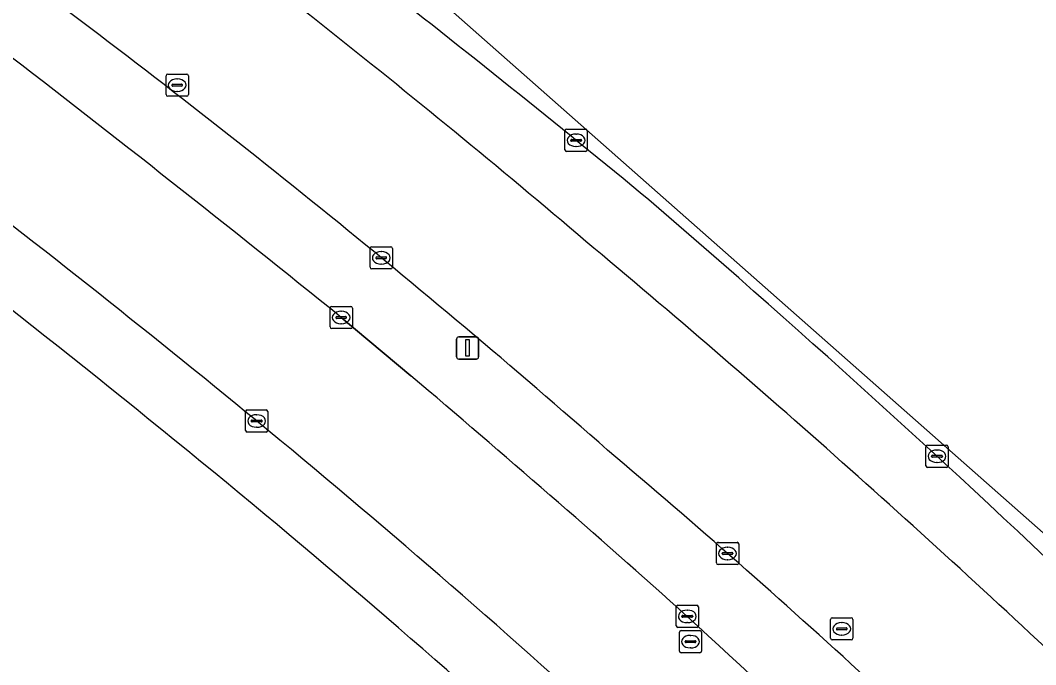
# Model space of a CAD drawing. Extents: x 161477 to 163040, y 383680 to 384871.
# Drawn here: x 162552.03 to 162597.71, y 384676.27 to 384705.25 of the extents above; entities that cross this region are included whole.
import ezdxf

# ---------------------------------------------------------------- set-up
doc = ezdxf.new("R2010")
doc.units = 0
for name, color, linetype in [('IMGEO_Berm_groen', 7, 'Continuous'), ('IMGEO_Groenvoorziening', 7, 'Continuous'), ('IMGEO_Kolk', 7, 'Continuous'), ('IMGEO_Lichtmast', 7, 'Continuous'), ('IMGEO_Rijbaan_lokaal_open', 7, 'Continuous'), ('IMGEO_Rijbaan_regionaal_gesloten', 7, 'Continuous'), ('IMGEO_Rioolput', 7, 'Continuous'), ('IMGEO_Voetpad_open', 7, 'Continuous')]:
    doc.layers.add(name, color=color, linetype=linetype)

msp = doc.modelspace()

# ---------------------------------------------------------------- linework, layer by layer
at = {"layer": 'IMGEO_Berm_groen'}
msp.add_lwpolyline([(162566.469, 384691.883), (162569.598, 384689.263)], dxfattribs=at)
for centre, radius, start, end in [((162227.373, 384269.353), 554.613, 50.47875, 53.79291), ((162292.355, 384359.818), 440.281, 49.64016, 53.64966), ((162304.466, 384373.705), 415.387, 48.73187, 53.38979), ((162074.161, 384083.121), 782.917, 51.037401, 52.466168), ((162243.472, 384305.536), 516.566, 46.13534, 49.30216), ((162258.158, 384313.187), 497.976, 46.61327, 50.11653), ((162220.425, 384275.283), 541.572, 48.10967, 49.85392), ((162333.812, 384396.333), 379.09, 45.10988, 49.8099), ((162214.379, 384278.338), 543.375, 45.25048, 47.42001)]:
    msp.add_arc(centre, radius, start, end, dxfattribs=at)
at = {"layer": 'IMGEO_Groenvoorziening'}
for centre, radius, start, end in [((162216.385, 384265.269), 542.854, 50.31488, 52.84423), ((162305.13, 384373.225), 403.104, 46.95993, 50.22356)]:
    msp.add_arc(centre, radius, start, end, dxfattribs=at)
at = {"layer": 'IMGEO_Kolk'}
for p, q in [((162576.534, 384699.427), (162576.534, 384700.279)), ((162576.609, 384700.353), (162577.461, 384700.353)), ((162577.022, 384700.133), (162577.047, 384700.133)), ((162577.535, 384700.279), (162577.535, 384699.427)), ((162576.793, 384699.847), (162576.793, 384699.859)), ((162577.231, 384699.81), (162576.833, 384699.81)), ((162576.836, 384699.896), (162577.234, 384699.896)), ((162577.277, 384699.859), (162577.277, 384699.847)), ((162577.461, 384699.353), (162576.609, 384699.353)), ((162577.045, 384699.573), (162577.02, 384699.573)), ((162567.845, 384695.066), (162568.697, 384695.066)), ((162567.77, 384694.14), (162567.77, 384694.992)), ((162568.072, 384694.609), (162568.47, 384694.609)), ((162568.258, 384694.846), (162568.283, 384694.846)), ((162568.771, 384694.992), (162568.771, 384694.14)), ((162568.029, 384694.56), (162568.029, 384694.572)), ((162568.467, 384694.523), (162568.069, 384694.523)), ((162568.281, 384694.286), (162568.256, 384694.286)), ((162568.513, 384694.572), (162568.513, 384694.56)), ((162568.697, 384694.066), (162567.845, 384694.066)), ((162566.043, 384692.383), (162566.895, 384692.383)), ((162565.968, 384691.457), (162565.968, 384692.309)), ((162566.227, 384691.877), (162566.227, 384691.889)), ((162566.27, 384691.926), (162566.668, 384691.926)), ((162566.456, 384692.163), (162566.481, 384692.163)), ((162566.711, 384691.889), (162566.711, 384691.877)), ((162566.969, 384692.309), (162566.969, 384691.457)), ((162566.665, 384691.84), (162566.267, 384691.84)), ((162566.479, 384691.603), (162566.454, 384691.603)), ((162566.895, 384691.383), (162566.043, 384691.383)), ((162562.165, 384686.803), (162562.165, 384687.655)), ((162562.24, 384687.729), (162563.092, 384687.729)), ((162562.653, 384687.509), (162562.678, 384687.509)), ((162563.166, 384687.655), (162563.166, 384686.803)), ((162562.424, 384687.223), (162562.424, 384687.235)), ((162562.862, 384687.186), (162562.464, 384687.186)), ((162562.467, 384687.272), (162562.865, 384687.272)), ((162562.676, 384686.949), (162562.651, 384686.949)), ((162562.908, 384687.235), (162562.908, 384687.223)), ((162563.092, 384686.729), (162562.24, 384686.729)), ((162592.768, 384685.217), (162592.768, 384686.069)), ((162592.843, 384686.143), (162593.695, 384686.143)), ((162593.769, 384686.069), (162593.769, 384685.217)), ((162593.027, 384685.637), (162593.027, 384685.649)), ((162593.465, 384685.6), (162593.067, 384685.6)), ((162593.07, 384685.686), (162593.468, 384685.686)), ((162593.256, 384685.923), (162593.281, 384685.923)), ((162593.511, 384685.649), (162593.511, 384685.637)), ((162593.695, 384685.143), (162592.843, 384685.143)), ((162593.279, 384685.363), (162593.254, 384685.363)), ((162583.347, 384680.846), (162583.347, 384681.698)), ((162583.422, 384681.772), (162584.274, 384681.772)), ((162583.835, 384681.552), (162583.86, 384681.552)), ((162584.348, 384681.698), (162584.348, 384680.846)), ((162583.606, 384681.266), (162583.606, 384681.278)), ((162584.044, 384681.229), (162583.646, 384681.229)), ((162583.649, 384681.315), (162584.047, 384681.315)), ((162583.858, 384680.992), (162583.833, 384680.992)), ((162584.09, 384681.278), (162584.09, 384681.266)), ((162584.274, 384680.772), (162583.422, 384680.772)), ((162581.536, 384678.017), (162581.536, 384678.869)), ((162581.611, 384678.943), (162582.463, 384678.943)), ((162582.024, 384678.723), (162582.049, 384678.723)), ((162582.537, 384678.869), (162582.537, 384678.017)), ((162581.795, 384678.437), (162581.795, 384678.449)), ((162582.233, 384678.4), (162581.835, 384678.4)), ((162581.838, 384678.486), (162582.236, 384678.486)), ((162582.279, 384678.449), (162582.279, 384678.437)), ((162582.463, 384677.943), (162581.611, 384677.943)), ((162582.047, 384678.163), (162582.022, 384678.163))]:
    msp.add_line(p, q, dxfattribs=at)
for points in [[(162576.534, 384699.427), (162576.534, 384700.279)], [(162576.609, 384700.353), (162577.461, 384700.353)], [(162577.535, 384700.279), (162577.535, 384699.427)], [(162577.461, 384699.353), (162576.609, 384699.353)], [(162567.845, 384695.066), (162568.697, 384695.066)], [(162567.77, 384694.14), (162567.77, 384694.992)], [(162568.771, 384694.992), (162568.771, 384694.14)], [(162568.697, 384694.066), (162567.845, 384694.066)], [(162566.043, 384692.383), (162566.895, 384692.383)], [(162565.968, 384691.457), (162565.968, 384692.309)], [(162566.969, 384692.309), (162566.969, 384691.457)], [(162566.895, 384691.383), (162566.043, 384691.383)], [(162562.165, 384686.803), (162562.165, 384687.655)], [(162562.24, 384687.729), (162563.092, 384687.729)], [(162563.166, 384687.655), (162563.166, 384686.803)], [(162563.092, 384686.729), (162562.24, 384686.729)], [(162592.768, 384685.217), (162592.768, 384686.069)], [(162592.843, 384686.143), (162593.695, 384686.143)], [(162593.769, 384686.069), (162593.769, 384685.217)], [(162593.695, 384685.143), (162592.843, 384685.143)], [(162583.347, 384680.846), (162583.347, 384681.698)], [(162583.422, 384681.772), (162584.274, 384681.772)], [(162584.348, 384681.698), (162584.348, 384680.846)], [(162584.274, 384680.772), (162583.422, 384680.772)], [(162581.536, 384678.017), (162581.536, 384678.869)], [(162581.611, 384678.943), (162582.463, 384678.943)], [(162582.537, 384678.869), (162582.537, 384678.017)], [(162582.463, 384677.943), (162581.611, 384677.943)]]:
    msp.add_lwpolyline(points, dxfattribs=at)
for centre, radius, start, end in [((162576.611, 384700.277), 0.0765, 91.552, 178.448), ((162576.611, 384700.277), 0.0765, 91.552, 178.448), ((162577.459, 384700.277), 0.0765, 1.552, 88.448), ((162577.459, 384700.277), 0.0765, 1.552, 88.448), ((162576.833, 384699.856), 0.0403, 85.8775, 175.7526), ((162576.83, 384699.846), 0.0366, 178.938, 274.7102), ((162577.234, 384699.853), 0.043, 264.8664, 352.4533), ((162577.238, 384699.858), 0.0386, 1.7309, 96.639), ((162576.611, 384699.429), 0.0765, 181.552, 268.448), ((162576.611, 384699.429), 0.0765, 181.552, 268.448), ((162577.459, 384699.429), 0.0765, 271.552, 358.448), ((162577.459, 384699.429), 0.0765, 271.552, 358.448), ((162567.847, 384694.99), 0.0765, 91.552, 178.448), ((162567.847, 384694.99), 0.0765, 91.552, 178.448), ((162568.695, 384694.99), 0.0765, 1.552, 88.448), ((162568.695, 384694.99), 0.0765, 1.552, 88.448), ((162568.069, 384694.569), 0.0403, 85.8775, 175.7526), ((162568.474, 384694.571), 0.0386, 1.7309, 96.639), ((162568.066, 384694.559), 0.0366, 178.938, 274.7102), ((162568.47, 384694.566), 0.043, 264.8664, 352.4533), ((162567.847, 384694.142), 0.0765, 181.552, 268.448), ((162567.847, 384694.142), 0.0765, 181.552, 268.448), ((162568.695, 384694.142), 0.0765, 271.552, 358.448), ((162568.695, 384694.142), 0.0765, 271.552, 358.448), ((162566.045, 384692.307), 0.0765, 91.552, 178.448), ((162566.045, 384692.307), 0.0765, 91.552, 178.448), ((162566.893, 384692.307), 0.0765, 1.552, 88.448), ((162566.893, 384692.307), 0.0765, 1.552, 88.448), ((162566.267, 384691.886), 0.0403, 85.8775, 175.7526), ((162566.264, 384691.876), 0.0366, 178.938, 274.7102), ((162566.668, 384691.883), 0.043, 264.8664, 352.4533), ((162566.672, 384691.888), 0.0386, 1.7309, 96.639), ((162566.045, 384691.459), 0.0765, 181.552, 268.448), ((162566.045, 384691.459), 0.0765, 181.552, 268.448), ((162566.893, 384691.459), 0.0765, 271.552, 358.448), ((162566.893, 384691.459), 0.0765, 271.552, 358.448), ((162562.242, 384687.653), 0.0765, 91.552, 178.448), ((162562.242, 384687.653), 0.0765, 91.552, 178.448), ((162563.09, 384687.653), 0.0765, 1.552, 88.448), ((162563.09, 384687.653), 0.0765, 1.552, 88.448), ((162562.464, 384687.232), 0.0403, 85.8775, 175.7526), ((162562.461, 384687.222), 0.0366, 178.938, 274.7102), ((162562.865, 384687.229), 0.043, 264.8664, 352.4533), ((162562.869, 384687.234), 0.0386, 1.7309, 96.639), ((162562.242, 384686.805), 0.0765, 181.552, 268.448), ((162562.242, 384686.805), 0.0765, 181.552, 268.448), ((162563.09, 384686.805), 0.0765, 271.552, 358.448), ((162563.09, 384686.805), 0.0765, 271.552, 358.448), ((162592.845, 384686.067), 0.0765, 91.552, 178.448), ((162592.845, 384686.067), 0.0765, 91.552, 178.448), ((162593.693, 384686.067), 0.0765, 1.552, 88.448), ((162593.693, 384686.067), 0.0765, 1.552, 88.448), ((162593.067, 384685.646), 0.0403, 85.8775, 175.7526), ((162593.064, 384685.636), 0.0366, 178.938, 274.7102), ((162593.468, 384685.643), 0.043, 264.8664, 352.4533), ((162593.472, 384685.648), 0.0386, 1.7309, 96.639), ((162592.845, 384685.219), 0.0765, 181.552, 268.448), ((162592.845, 384685.219), 0.0765, 181.552, 268.448), ((162593.693, 384685.219), 0.0765, 271.552, 358.448), ((162593.693, 384685.219), 0.0765, 271.552, 358.448), ((162583.424, 384681.696), 0.0765, 91.552, 178.448), ((162583.424, 384681.696), 0.0765, 91.552, 178.448), ((162584.272, 384681.696), 0.0765, 1.552, 88.448), ((162584.272, 384681.696), 0.0765, 1.552, 88.448), ((162583.646, 384681.275), 0.0403, 85.8775, 175.7526), ((162583.643, 384681.265), 0.0366, 178.938, 274.7102), ((162584.047, 384681.272), 0.043, 264.8664, 352.4533), ((162584.051, 384681.277), 0.0386, 1.7309, 96.639), ((162583.424, 384680.848), 0.0765, 181.552, 268.448), ((162583.424, 384680.848), 0.0765, 181.552, 268.448), ((162584.272, 384680.848), 0.0765, 271.552, 358.448), ((162584.272, 384680.848), 0.0765, 271.552, 358.448), ((162581.613, 384678.867), 0.0765, 91.552, 178.448), ((162581.613, 384678.867), 0.0765, 91.552, 178.448), ((162582.461, 384678.867), 0.0765, 1.552, 88.448), ((162582.461, 384678.867), 0.0765, 1.552, 88.448), ((162581.835, 384678.446), 0.0403, 85.8775, 175.7526), ((162581.832, 384678.436), 0.0366, 178.938, 274.7102), ((162582.236, 384678.443), 0.043, 264.8664, 352.4533), ((162582.24, 384678.448), 0.0386, 1.7309, 96.639), ((162581.613, 384678.019), 0.0765, 181.552, 268.448), ((162581.613, 384678.019), 0.0765, 181.552, 268.448), ((162582.461, 384678.019), 0.0765, 271.552, 358.448), ((162582.461, 384678.019), 0.0765, 271.552, 358.448)]:
    msp.add_arc(centre, radius, start, end, dxfattribs=at)
for centre, major_axis, ratio, start_param, end_param in [((162577.021, 384699.853), (-0.387, 0.002), 0.722429, 4.712389, 7.853982), ((162577.046, 384699.853), (-0.39, 0.002), 0.717154, 1.570796, 4.712389), ((162568.257, 384694.566), (-0.387, 0.002), 0.722429, 4.712389, 7.853982), ((162568.282, 384694.566), (-0.39, 0.002), 0.717154, 1.570796, 4.712389), ((162566.455, 384691.883), (-0.387, 0.002), 0.722429, 4.712389, 7.853982), ((162566.48, 384691.883), (-0.39, 0.002), 0.717154, 1.570796, 4.712389), ((162562.652, 384687.229), (-0.387, 0.002), 0.722429, 4.712389, 7.853982), ((162562.677, 384687.229), (-0.39, 0.002), 0.717154, 1.570796, 4.712389), ((162593.255, 384685.643), (-0.387, 0.002), 0.722429, 4.712389, 7.853982), ((162593.28, 384685.643), (-0.39, 0.002), 0.717154, 1.570796, 4.712389), ((162583.834, 384681.272), (-0.387, 0.002), 0.722429, 4.712389, 7.853982), ((162583.859, 384681.272), (-0.39, 0.002), 0.717154, 1.570796, 4.712389), ((162582.023, 384678.443), (-0.387, 0.002), 0.722429, 4.712389, 7.853982), ((162582.048, 384678.443), (-0.39, 0.002), 0.717154, 1.570796, 4.712389)]:
    msp.add_ellipse(centre, major_axis=major_axis, ratio=ratio, start_param=start_param, end_param=end_param, dxfattribs=at)
at = {"layer": 'IMGEO_Lichtmast'}
for p, q in [((162571.761, 384691.013), (162572.551, 384691.013)), ((162572.551, 384691.013), (162571.761, 384691.013)), ((162571.661, 384690.113), (162571.661, 384690.913)), ((162571.661, 384690.913), (162571.661, 384690.113)), ((162572.651, 384690.913), (162572.651, 384690.113)), ((162572.651, 384690.113), (162572.651, 384690.913)), ((162572.551, 384690.013), (162571.761, 384690.013)), ((162571.761, 384690.013), (162572.551, 384690.013))]:
    msp.add_line(p, q, dxfattribs=at)
msp.add_lwpolyline([(162572.081, 384690.888), (162572.231, 384690.888), (162572.231, 384690.138), (162572.081, 384690.138), (162572.081, 384690.888)], dxfattribs=at)
for centre, start, end in [((162571.761, 384690.913), 90, 180), ((162571.761, 384690.913), 90, 180), ((162572.551, 384690.913), 0, 90), ((162572.551, 384690.913), 360, 90), ((162571.761, 384690.113), 180, 270), ((162571.761, 384690.113), 180, 270), ((162572.551, 384690.113), 270, 0), ((162572.551, 384690.113), 270, 0)]:
    msp.add_arc(centre, 0.1, start, end, dxfattribs=at)
at = {"layer": 'IMGEO_Rijbaan_lokaal_open'}
msp.add_lwpolyline([(162569.598, 384689.263), (162566.469, 384691.883)], dxfattribs=at)
for centre, radius, start, end in [((162074.161, 384083.121), 782.917, 51.037401, 52.466168), ((162241.976, 384297.064), 505.046, 50.58209, 52.80104), ((162220.425, 384275.283), 541.572, 48.10967, 49.85392), ((162298.928, 384366.286), 415.406, 47.61293, 50.58801), ((162214.379, 384278.338), 543.375, 45.25048, 47.42001)]:
    msp.add_arc(centre, radius, start, end, dxfattribs=at)
at = {"layer": 'IMGEO_Rijbaan_regionaal_gesloten'}
msp.add_lwpolyline([(162629.086, 384651.951), (162623.61, 384658.183), (162604.045, 384676.904), (162560.661, 384715.197), (162495.159, 384757.46), (162440.149, 384784.123), (162434.087, 384786.412), (162433.188, 384785.107)], dxfattribs=at)
for centre, radius, start, end in [((162227.373, 384269.353), 554.613, 50.47875, 53.79291), ((162292.355, 384359.818), 440.281, 49.64016, 53.64966), ((162304.466, 384373.705), 415.387, 48.73187, 53.38979), ((162243.472, 384305.536), 516.566, 46.13534, 49.30216), ((162258.158, 384313.187), 497.976, 46.61327, 50.11653), ((162333.812, 384396.333), 379.09, 45.10988, 49.8099)]:
    msp.add_arc(centre, radius, start, end, dxfattribs=at)
at = {"layer": 'IMGEO_Rioolput'}
for p, q in [((162558.666, 384702.833), (162559.518, 384702.833)), ((162558.591, 384701.907), (162558.591, 384702.759)), ((162558.893, 384702.376), (162559.291, 384702.376)), ((162559.079, 384702.613), (162559.104, 384702.613)), ((162559.592, 384702.759), (162559.592, 384701.907)), ((162558.85, 384702.327), (162558.85, 384702.339)), ((162559.288, 384702.29), (162558.89, 384702.29)), ((162559.102, 384702.053), (162559.077, 384702.053)), ((162559.334, 384702.339), (162559.334, 384702.327)), ((162559.518, 384701.833), (162558.666, 384701.833)), ((162588.484, 384677.457), (162588.484, 384678.309)), ((162588.559, 384678.383), (162589.411, 384678.383)), ((162589.485, 384678.309), (162589.485, 384677.457)), ((162581.68, 384676.879), (162581.68, 384677.731)), ((162581.755, 384677.805), (162582.607, 384677.805)), ((162582.681, 384677.731), (162582.681, 384676.879)), ((162588.743, 384677.877), (162588.743, 384677.889)), ((162589.181, 384677.84), (162588.783, 384677.84)), ((162588.786, 384677.926), (162589.184, 384677.926)), ((162588.972, 384678.163), (162588.997, 384678.163)), ((162589.227, 384677.889), (162589.227, 384677.877)), ((162581.939, 384677.299), (162581.939, 384677.311)), ((162582.377, 384677.262), (162581.979, 384677.262)), ((162581.982, 384677.348), (162582.38, 384677.348)), ((162582.168, 384677.585), (162582.193, 384677.585)), ((162582.423, 384677.311), (162582.423, 384677.299)), ((162589.411, 384677.383), (162588.559, 384677.383)), ((162588.995, 384677.603), (162588.97, 384677.603)), ((162582.607, 384676.805), (162581.755, 384676.805)), ((162582.191, 384677.025), (162582.166, 384677.025))]:
    msp.add_line(p, q, dxfattribs=at)
for points in [[(162558.666, 384702.833), (162559.518, 384702.833)], [(162558.591, 384701.907), (162558.591, 384702.759)], [(162559.592, 384702.759), (162559.592, 384701.907)], [(162559.518, 384701.833), (162558.666, 384701.833)], [(162588.484, 384677.457), (162588.484, 384678.309)], [(162588.559, 384678.383), (162589.411, 384678.383)], [(162589.485, 384678.309), (162589.485, 384677.457)], [(162581.68, 384676.879), (162581.68, 384677.731)], [(162581.755, 384677.805), (162582.607, 384677.805)], [(162582.681, 384677.731), (162582.681, 384676.879)], [(162589.411, 384677.383), (162588.559, 384677.383)], [(162582.607, 384676.805), (162581.755, 384676.805)]]:
    msp.add_lwpolyline(points, dxfattribs=at)
for centre, radius, start, end in [((162558.668, 384702.757), 0.0765, 91.552, 178.448), ((162558.668, 384702.757), 0.0765, 91.552, 178.448), ((162559.516, 384702.757), 0.0765, 1.552, 88.448), ((162559.516, 384702.757), 0.0765, 1.552, 88.448), ((162558.89, 384702.336), 0.0403, 85.8775, 175.7526), ((162559.295, 384702.338), 0.0386, 1.7309, 96.639), ((162558.887, 384702.326), 0.0366, 178.938, 274.7102), ((162559.291, 384702.333), 0.043, 264.8664, 352.4533), ((162558.668, 384701.909), 0.0765, 181.552, 268.448), ((162558.668, 384701.909), 0.0765, 181.552, 268.448), ((162559.516, 384701.909), 0.0765, 271.552, 358.448), ((162559.516, 384701.909), 0.0765, 271.552, 358.448), ((162588.561, 384678.307), 0.0765, 91.552, 178.448), ((162588.561, 384678.307), 0.0765, 91.552, 178.448), ((162589.409, 384678.307), 0.0765, 1.552, 88.448), ((162589.409, 384678.307), 0.0765, 1.552, 88.448), ((162581.757, 384677.729), 0.0765, 91.552, 178.448), ((162581.757, 384677.729), 0.0765, 91.552, 178.448), ((162582.605, 384677.729), 0.0765, 1.552, 88.448), ((162582.605, 384677.729), 0.0765, 1.552, 88.448), ((162588.783, 384677.886), 0.0403, 85.8775, 175.7526), ((162588.78, 384677.876), 0.0366, 178.938, 274.7102), ((162589.184, 384677.883), 0.043, 264.8664, 352.4533), ((162589.188, 384677.888), 0.0386, 1.7309, 96.639), ((162581.979, 384677.308), 0.0403, 85.8775, 175.7526), ((162581.976, 384677.298), 0.0366, 178.938, 274.7102), ((162582.38, 384677.305), 0.043, 264.8664, 352.4533), ((162582.384, 384677.31), 0.0386, 1.7309, 96.639), ((162588.561, 384677.459), 0.0765, 181.552, 268.448), ((162588.561, 384677.459), 0.0765, 181.552, 268.448), ((162589.409, 384677.459), 0.0765, 271.552, 358.448), ((162589.409, 384677.459), 0.0765, 271.552, 358.448), ((162581.757, 384676.881), 0.0765, 181.552, 268.448), ((162581.757, 384676.881), 0.0765, 181.552, 268.448), ((162582.605, 384676.881), 0.0765, 271.552, 358.448), ((162582.605, 384676.881), 0.0765, 271.552, 358.448)]:
    msp.add_arc(centre, radius, start, end, dxfattribs=at)
for centre, major_axis, ratio, start_param, end_param in [((162559.078, 384702.333), (-0.387, 0.002), 0.722429, 4.712389, 7.853982), ((162559.103, 384702.333), (-0.39, 0.002), 0.717154, 1.570796, 4.712389), ((162588.971, 384677.883), (-0.387, 0.002), 0.722429, 4.712389, 7.853982), ((162588.996, 384677.883), (-0.39, 0.002), 0.717154, 1.570796, 4.712389), ((162582.167, 384677.305), (-0.387, 0.002), 0.722429, 4.712389, 7.853982), ((162582.192, 384677.305), (-0.39, 0.002), 0.717154, 1.570796, 4.712389)]:
    msp.add_ellipse(centre, major_axis=major_axis, ratio=ratio, start_param=start_param, end_param=end_param, dxfattribs=at)
at = {"layer": 'IMGEO_Voetpad_open'}
for centre, radius, start, end in [((162241.976, 384297.064), 505.046, 50.58209, 52.80104), ((162216.385, 384265.269), 542.854, 50.31488, 52.84423), ((162298.928, 384366.286), 415.406, 47.61293, 50.58801), ((162305.13, 384373.225), 403.104, 46.95993, 50.22356)]:
    msp.add_arc(centre, radius, start, end, dxfattribs=at)

doc.saveas('drawing.dxf')
